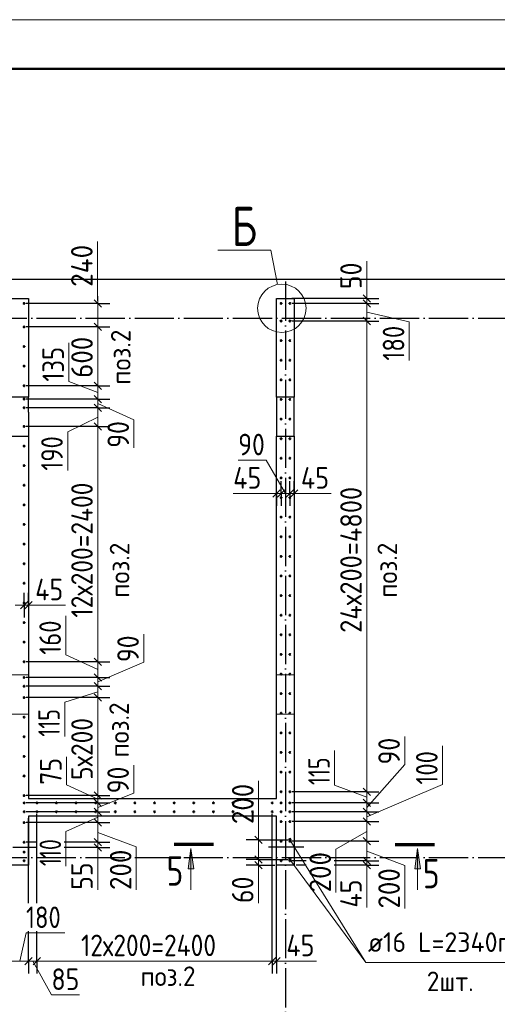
# Model space of a CAD drawing. Header units: millimetres. Extents: x -49773 to 2322955, y -3321 to 58485.
# Tile 260 of 580: x 1067527 to 1072397, y 29546 to 39587. Entities that reach past the tile are written whole.
import ezdxf

# ---------------------------------------------------------------- set-up
doc = ezdxf.new("R2010")
doc.units = ezdxf.units.MM
for name, pattern in [('______11', [500, 400, -50, 0, -50]), ('______2', [270, 200, -70]), ('______5', [1100, 800, -100, 100, -100])]:
    doc.linetypes.add(name, pattern=pattern)
for name, color, linetype, lineweight in [('Standard', 7, 'Continuous', 25), ('Арм.стержн. вертикальными 1', 22, 'Continuous', 35), ('Обозначение разреза_ общее', 7, 'Continuous', 25), ('Размерная линия_ общее', 7, 'Continuous', 13), ('Стена_ общее', 7, 'Continuous', 35)]:
    doc.layers.add(name, color=color, linetype=linetype, lineweight=lineweight)
doc.layers.add('Арм.стержн. вертикальными 2', color=7, linetype='Continuous', lineweight=35, true_color=0x006e00)
doc.layers.add('Осевая линия_ общее', color=7, linetype='______5', lineweight=13, true_color=0xa0a0a0)
doc.styles.add('ISOCPEUR', font='txt')

msp = doc.modelspace()

# ---------------------------------------------------------------- hatches: boundary and pattern name
at = {"layer": 'Обозначение разреза_ общее', "linetype": 'Continuous', "lineweight": 13, "transparency": 33554687}
for points in [[(1069243.2, 30925.6), (1069273.2, 31135.6), (1069303.2, 30925.6)], [(1071554.5, 30925.6), (1071584.5, 31135.6), (1071614.5, 30925.6)]]:
    msp.add_hatch(color=7, dxfattribs=at).paths.add_polyline_path(points, flags=16)

# ---------------------------------------------------------------- linework, layer by layer
at = {"layer": 'Standard', "color": 52, "linetype": 'Continuous', "lineweight": 25, "transparency": 33554687}
msp.add_line((1070064.8, 31150.3), (1070424.8, 31150.3), dxfattribs=at)
msp.add_line((1070064.8, 31150.3), (1070424.8, 31150.3), dxfattribs=at)
at = {"layer": 'Standard', "color": 7, "linetype": 'Continuous', "lineweight": 13, "transparency": 33554687}
msp.add_lwpolyline([(1051708.1, -2413.2), (1111108.1, -2413.2), (1111108.1, 39586.8), (1051708.1, 39586.8), (1051708.1, -2413.2)], close=True, dxfattribs=at)
at = {"layer": 'Standard', "color": 7, "linetype": 'Continuous', "lineweight": 50, "transparency": 33554687}
msp.add_lwpolyline([(1053708.1, 39086.8), (1110608.1, 39086.8), (1110608.1, -1913.2), (1053708.1, -1913.2), (1053708.1, 39086.8)], close=True, dxfattribs=at)
at = {"layer": 'Standard', "color": 254, "linetype": 'Continuous', "lineweight": 25, "true_color": 0xc4c4ff, "transparency": 33554687}
msp.add_lwpolyline([(1055676.7, 22304.8), (1097996.7, 22304.8), (1097996.7, 36935.9), (1055676.7, 36935.9), (1055676.7, 22304.8)], dxfattribs=at)
at = {"layer": 'Арм.стержн. вертикальными 1', "color": 4, "linetype": 'Continuous', "lineweight": 50, "transparency": 33554687}
for centre in [(1067571.7, 36693.9), (1070191.7, 36693.9), (1070281.7, 36693.9), (1067571.7, 36453.9), (1070191.7, 36513.9), (1070281.7, 36513.9), (1067571.7, 36253.9), (1070191.7, 36313.9), (1070281.7, 36313.9), (1067571.7, 36053.9), (1070191.7, 36113.9), (1070281.7, 36113.9), (1067571.7, 35853.9), (1070191.7, 35913.9), (1070281.7, 35913.9), (1067571.7, 35718.4), (1070191.7, 35713.9), (1070281.7, 35713.9), (1067571.7, 35628.9), (1070191.7, 35513.9), (1070281.7, 35513.9), (1067571.7, 35438.9), (1070191.7, 35313.9), (1070281.7, 35313.9), (1067571.7, 35238.9), (1067571.7, 35038.9), (1070191.7, 35113.9), (1070281.7, 35113.9), (1067571.7, 34838.9), (1070191.7, 34913.9), (1070281.7, 34913.9), (1067571.7, 34638.9), (1070191.7, 34713.9), (1070281.7, 34713.9), (1067571.7, 34438.9), (1070191.7, 34513.9), (1070281.7, 34513.9), (1067571.7, 34238.9), (1070191.7, 34313.9), (1070281.7, 34313.9), (1067571.7, 34038.9), (1070191.7, 34113.9), (1070281.7, 34113.9), (1067571.7, 33838.9), (1070191.7, 33913.9), (1070281.7, 33913.9), (1067571.7, 33638.9), (1070191.7, 33713.9), (1070281.7, 33713.9), (1067571.7, 33438.9), (1070191.7, 33513.9), (1070281.7, 33513.9), (1067571.7, 33238.9), (1070191.7, 33313.9), (1070281.7, 33313.9), (1067571.7, 33038.9), (1070191.7, 33113.9), (1070281.7, 33113.9), (1067571.7, 32878.4), (1070191.7, 32913.9), (1070281.7, 32913.9), (1067571.7, 32788.9), (1067571.7, 32673.9), (1070191.7, 32713.9), (1070281.7, 32713.9), (1067571.7, 32473.9), (1070191.7, 32513.9), (1070281.7, 32513.9), (1067571.7, 32273.9), (1070191.7, 32313.9), (1070281.7, 32313.9), (1067571.7, 32073.9), (1070191.7, 32113.9), (1070281.7, 32113.9), (1067571.7, 31873.9), (1070191.7, 31913.9), (1070281.7, 31913.9), (1067571.7, 31673.9), (1070191.7, 31713.9), (1070281.7, 31713.9), (1067572.2, 31598.9), (1067701.7, 31598.9), (1067901.7, 31598.9), (1068101.7, 31598.9), (1068301.7, 31598.9), (1068501.7, 31598.9), (1068701.7, 31598.9), (1068901.7, 31598.9), (1069101.7, 31598.9), (1069301.7, 31598.9), (1069501.7, 31598.9), (1069701.7, 31598.9), (1069901.7, 31598.9), (1070101.7, 31598.9), (1070191.7, 31598.9), (1070281.2, 31598.9), (1067572.2, 31509.4), (1067701.7, 31508.9), (1067901.7, 31508.9), (1068101.7, 31508.9), (1068301.7, 31508.9), (1068501.7, 31508.9), (1068701.7, 31508.9), (1068901.7, 31508.9), (1069101.7, 31508.9), (1069301.7, 31508.9), (1069501.7, 31508.9), (1069701.7, 31508.9), (1069901.7, 31508.9), (1070101.7, 31508.9), (1070191.7, 31509.4), (1070281.2, 31509.4), (1067571.7, 31398.9), (1070191.7, 31408.9), (1070281.7, 31408.9), (1067571.7, 31198.9), (1070191.7, 31208.9), (1070281.7, 31208.9), (1067571.7, 31098.4), (1067571.7, 31008.9), (1070191.7, 31008.9), (1070281.7, 31008.9)]:
    msp.add_circle(centre, 5, dxfattribs=at)
at = {"layer": 'Арм.стержн. вертикальными 2', "color": 7, "linetype": 'Continuous', "lineweight": 13, "transparency": 33554687}
for q in [(1070281.7, 31223.9), (1070281.7, 31023.9), (1072977.7, 29973)]:
    msp.add_line((1071057.7, 29973), q, dxfattribs=at)
at = {"layer": 'Арм.стержн. вертикальными 2', "color": 5, "linetype": 'Continuous', "lineweight": 50, "true_color": 0x1c1cff, "transparency": 33554687}
for centre in [(1070281.7, 31223.9), (1070281.7, 31023.9)]:
    msp.add_circle(centre, 8, dxfattribs=at)
at = {"layer": 'Обозначение разреза_ общее', "color": 7, "linetype": 'Continuous', "lineweight": 70, "transparency": 33554687}
for p, q in [((1069503.8, 31175.5), (1069101.9, 31175.5)), ((1071353.9, 31175.5), (1071755.9, 31175.5))]:
    msp.add_line(p, q, dxfattribs=at)
at = {"layer": 'Обозначение разреза_ общее', "color": 7, "linetype": 'Continuous', "lineweight": 13, "transparency": 33554687}
for p, q in [((1069243.2, 30925.6), (1069273.2, 31135.6)), ((1069273.2, 31135.6), (1069273.2, 30711.6)), ((1069273.2, 31135.6), (1069273.2, 31135.6)), ((1069273.2, 31135.6), (1069273.2, 31135.6)), ((1069273.2, 31135.6), (1069273.2, 31135.6)), ((1069273.2, 31135.6), (1069303.2, 30925.6)), ((1071554.5, 30925.6), (1071584.5, 31135.6)), ((1071584.5, 31135.6), (1071584.5, 30711.6)), ((1071584.5, 31135.6), (1071584.5, 31135.6)), ((1071584.5, 31135.6), (1071584.5, 31135.6)), ((1071584.5, 31135.6), (1071584.5, 31135.6)), ((1071584.5, 31135.6), (1071614.5, 30925.6)), ((1069303.2, 30925.6), (1069243.2, 30925.6)), ((1069273.2, 30925.6), (1069273.2, 30910.6)), ((1071614.5, 30925.6), (1071554.5, 30925.6)), ((1071584.5, 30925.6), (1071584.5, 30910.6))]:
    msp.add_line(p, q, dxfattribs=at)
msp.add_lwpolyline([(1070154.2, 36886.1), (1070088.6, 37235.7), (1069548.6, 37235.7)], dxfattribs=at)
msp.add_circle((1070199.7, 36643.6), 246.7, dxfattribs=at)
at = {"layer": 'Осевая линия_ общее', "color": 253, "linetype": '______11', "lineweight": -3, "true_color": 0xa0a0a0, "transparency": 33554687}
for p, q in [((1070236.7, 36915.9), (1070236.7, 20029.5)), ((1055696.7, 36543.9), (1100211.6, 36543.9)), ((1055696.7, 31043.9), (1100211.6, 31043.9))]:
    msp.add_line(p, q, dxfattribs=at)
at = {"layer": 'Размерная линия_ общее', "color": 7, "linetype": 'Continuous', "lineweight": 13, "transparency": 33554687}
for p, q in [((1068320.3, 36862.2), (1068320.3, 37324.2)), ((1071064.9, 36839.5), (1071064.9, 37125.5)), ((1068322.1, 36573.9), (1068320.3, 36862.2)), ((1068322.1, 36693.9), (1068322.1, 36768.9)), ((1071065.2, 36718.9), (1071064.9, 36839.5)), ((1071065.2, 36743.9), (1071065.2, 36818.9)), ((1068322.1, 36453.9), (1068322.1, 36693.9)), ((1071065.2, 36693.9), (1071065.2, 36743.9)), ((1071065.2, 36513.9), (1071065.2, 36693.9)), ((1071065.2, 36603.9), (1071498.7, 36506.3)), ((1068322.1, 35853.9), (1068322.1, 36453.9)), ((1071065.2, 31713.9), (1071065.2, 36513.9)), ((1071498.7, 36506.3), (1071498.7, 36110.3)), ((1068028.3, 35896.6), (1068028.3, 36292.6)), ((1068322.1, 35786.2), (1068028.3, 35896.6)), ((1068322.1, 35718.4), (1068322.1, 35853.9)), ((1068322.1, 35628.9), (1068322.1, 35718.4)), ((1068322.1, 35673.6), (1068691.6, 35506.9)), ((1068322.1, 35438.9), (1068322.1, 35628.9)), ((1068322.1, 35533.9), (1068015.9, 35384.1)), ((1068691.6, 35506.9), (1068691.6, 35220.9)), ((1068015.9, 35384.1), (1068015.9, 34988.1)), ((1068322.1, 33038.9), (1068322.1, 35438.9)), ((1070040.3, 35094.1), (1069754.3, 35094.1)), ((1070236.4, 34754.8), (1070040.3, 35094.1)), ((1070011.6, 34754.5), (1069703.7, 34754.5)), ((1070169.2, 34754.8), (1070011.6, 34754.5)), ((1070146.7, 34754.8), (1070071.7, 34754.8)), ((1070191.7, 34754.8), (1070146.7, 34754.8)), ((1070281.2, 34754.8), (1070191.7, 34754.8)), ((1070326.7, 34754.8), (1070281.2, 34754.8)), ((1070303.9, 34754.8), (1070394.3, 34754.2)), ((1070326.7, 34754.8), (1070401.7, 34754.8)), ((1070394.3, 34754.2), (1070702.4, 34754.2)), ((1067571.2, 33616.2), (1067481.7, 33616.2)), ((1067616.7, 33616.2), (1067571.2, 33616.2)), ((1067593.9, 33616.2), (1067684.3, 33615.5)), ((1067616.7, 33616.2), (1067691.7, 33616.2)), ((1067684.3, 33615.5), (1067992.3, 33615.5)), ((1067997.1, 33110.7), (1067997.1, 33506.7)), ((1068791.6, 33035.2), (1068791.6, 33321.2)), ((1068322.1, 32958.7), (1067997.1, 33110.7)), ((1068322.1, 32878.4), (1068322.1, 33038.9)), ((1068322.1, 32833.6), (1068791.6, 33035.2)), ((1068322.1, 32788.9), (1068322.1, 32878.4)), ((1068322.1, 32673.9), (1068322.1, 32788.9)), ((1068322.1, 32731.4), (1067985.6, 32627.2)), ((1068322.1, 31673.9), (1068322.1, 32673.9)), ((1067985.6, 32627.2), (1067985.6, 32275.2)), ((1071453.2, 31991.5), (1071453.2, 32277.5)), ((1070738.2, 31781.6), (1070738.2, 32133.6)), ((1071838, 31786.3), (1071838, 32182.3)), ((1068004.5, 31784.6), (1068004.5, 32070.6)), ((1068690.2, 31697.4), (1068690.2, 31983.4)), ((1071065.2, 31554.1), (1071453.2, 31991.5)), ((1068322.1, 31636.4), (1068004.5, 31784.6)), ((1069961.4, 31383.3), (1069961.4, 31823.3)), ((1071065.2, 31656.4), (1070738.2, 31781.6)), ((1071065.2, 31459.1), (1071838, 31786.3)), ((1068322.1, 31554.1), (1068690.2, 31697.4)), ((1068322.1, 31598.9), (1068322.1, 31673.9)), ((1071065.2, 31598.9), (1071065.2, 31713.9)), ((1068322.1, 31509.4), (1068322.1, 31598.9)), ((1071065.2, 31509.4), (1071065.2, 31598.9)), ((1068322.1, 31454.1), (1067998.4, 31307.2)), ((1068322.1, 31398.9), (1068322.1, 31509.4)), ((1071065.2, 31408.9), (1071065.2, 31509.4)), ((1068322.1, 31198.9), (1068322.1, 31398.9)), ((1069961.4, 31123.9), (1069961.4, 31383.3)), ((1071065.2, 31208.9), (1071065.2, 31408.9)), ((1067998.4, 31307.2), (1067998.4, 30955.2)), ((1068322.1, 31298.9), (1068715.6, 31151.6)), ((1069961.4, 31223.9), (1069961.4, 31298.9)), ((1071065.2, 31308.9), (1070751.1, 31127.3)), ((1068322.1, 31143.9), (1068322.1, 31198.9)), ((1068322.1, 31171.4), (1068322.2, 30999.4)), ((1068322.1, 31143.9), (1068322.1, 31068.9)), ((1068715.6, 31151.6), (1068715.6, 30711.6)), ((1069961.4, 31023.9), (1069961.4, 31223.9)), ((1071065.2, 31008.9), (1071065.2, 31208.9)), ((1070751.1, 31127.3), (1070751.1, 30687.3)), ((1071065.2, 31108.9), (1071453.3, 30962.4)), ((1068322.2, 30999.4), (1068322.2, 30713.4)), ((1069961.4, 30993.9), (1069960.5, 30864.5)), ((1069961.4, 30963.9), (1069961.4, 31023.9)), ((1069961.4, 30963.9), (1069961.4, 30888.9)), ((1071065.2, 30986.4), (1071064.7, 30839.9)), ((1071065.2, 30963.9), (1071065.2, 31008.9)), ((1071065.2, 30963.9), (1071065.2, 30888.9)), ((1071453.3, 30962.4), (1071453.3, 30522.4)), ((1069960.5, 30864.5), (1069960.5, 30578.5)), ((1071064.7, 30839.9), (1071064.7, 30531.9)), ((1067526.7, 29986.4), (1067590.9, 30273.2)), ((1067590.9, 30273.2), (1067986.9, 30273.2)), ((1067436.7, 29986.4), (1067616.7, 29986.4)), ((1067616.7, 29986.4), (1067701.7, 29986.4)), ((1067659.2, 29986.4), (1067850.6, 29641.8)), ((1067701.7, 29986.4), (1070101.7, 29986.4)), ((1070101.7, 29986.4), (1070146.7, 29986.4)), ((1070124.2, 29986.4), (1070245.6, 29985.8)), ((1070146.7, 29986.4), (1070221.7, 29986.4)), ((1070245.6, 29985.8), (1070553.6, 29985.8)), ((1067850.6, 29641.8), (1068136.6, 29641.8))]:
    msp.add_line(p, q, dxfattribs=at)
at = {"layer": 'Размерная линия_ общее', "color": 7, "linetype": 'Continuous', "lineweight": 25, "transparency": 33554687}
for p, q in [((1071102.7, 36706.4), (1071027.7, 36781.4)), ((1068359.6, 36656.4), (1068284.6, 36731.4)), ((1071102.7, 36656.4), (1071027.7, 36731.4)), ((1071102.7, 36476.4), (1071027.7, 36551.4)), ((1068359.6, 36416.4), (1068284.6, 36491.4)), ((1068359.6, 35816.4), (1068284.6, 35891.4)), ((1068359.6, 35680.9), (1068284.6, 35755.9)), ((1068359.6, 35591.4), (1068284.6, 35666.4)), ((1068359.6, 35401.4), (1068284.6, 35476.4)), ((1070184.2, 34792.3), (1070109.2, 34717.3)), ((1070229.2, 34792.3), (1070154.2, 34717.3)), ((1070318.7, 34792.3), (1070243.7, 34717.3)), ((1070364.2, 34792.3), (1070289.2, 34717.3)), ((1067608.7, 33653.7), (1067533.7, 33578.7)), ((1067654.2, 33653.7), (1067579.2, 33578.7)), ((1068359.6, 33001.4), (1068284.6, 33076.4)), ((1068359.6, 32840.9), (1068284.6, 32915.9)), ((1068359.6, 32751.4), (1068284.6, 32826.4)), ((1068359.6, 32636.4), (1068284.6, 32711.4)), ((1071102.7, 31676.4), (1071027.7, 31751.4)), ((1068359.6, 31636.4), (1068284.6, 31711.4)), ((1068359.6, 31561.4), (1068284.6, 31636.4)), ((1071102.7, 31561.4), (1071027.7, 31636.4)), ((1068359.6, 31471.9), (1068284.6, 31546.9)), ((1071102.7, 31471.9), (1071027.7, 31546.9)), ((1068359.6, 31361.4), (1068284.6, 31436.4)), ((1071102.7, 31371.4), (1071027.7, 31446.4)), ((1068359.6, 31161.4), (1068284.6, 31236.4)), ((1069998.9, 31186.4), (1069923.9, 31261.4)), ((1071102.7, 31171.4), (1071027.7, 31246.4)), ((1068359.6, 31106.4), (1068284.6, 31181.4)), ((1069998.9, 30986.4), (1069923.9, 31061.4)), ((1071102.7, 30971.4), (1071027.7, 31046.4)), ((1069998.9, 30926.4), (1069923.9, 31001.4)), ((1071102.7, 30926.4), (1071027.7, 31001.4)), ((1067579.2, 29948.9), (1067654.2, 30023.8)), ((1067664.2, 29948.9), (1067739.2, 30023.8)), ((1070064.2, 29948.9), (1070139.2, 30023.8)), ((1070109.2, 29948.9), (1070184.2, 30023.8))]:
    msp.add_line(p, q, dxfattribs=at)
at = {"layer": 'Размерная линия_ общее', "color": 253, "linetype": 'Continuous', "lineweight": -3, "true_color": 0xa0a0a0, "transparency": 33554687}
for p, q in [((1068322.1, 36693.9), (1068197.1, 36693.9)), ((1068322.1, 36693.9), (1068447.1, 36693.9)), ((1071065.2, 36743.9), (1070940.2, 36743.9)), ((1071065.2, 36693.9), (1070940.2, 36693.9)), ((1071065.2, 36743.9), (1071190.2, 36743.9)), ((1071065.2, 36693.9), (1071190.2, 36693.9)), ((1068322.1, 36453.9), (1068197.1, 36453.9)), ((1068322.1, 36453.9), (1068447.1, 36453.9)), ((1071065.2, 36513.9), (1070940.2, 36513.9)), ((1071065.2, 36513.9), (1071190.2, 36513.9)), ((1068322.1, 35853.9), (1068197.1, 35853.9)), ((1068322.1, 35853.9), (1068447.1, 35853.9)), ((1068322.1, 35718.4), (1068197.1, 35718.4)), ((1068322.1, 35718.4), (1068447.1, 35718.4)), ((1068322.1, 35628.9), (1068197.1, 35628.9)), ((1068322.1, 35628.9), (1068447.1, 35628.9)), ((1068322.1, 35438.9), (1068197.1, 35438.9)), ((1068322.1, 35438.9), (1068447.1, 35438.9)), ((1070146.7, 34754.8), (1070146.7, 34879.8)), ((1070191.7, 34754.8), (1070191.7, 34879.8)), ((1070281.2, 34754.8), (1070281.2, 34879.8)), ((1070326.7, 34754.8), (1070326.7, 34879.8)), ((1070146.7, 34754.8), (1070146.7, 34629.8)), ((1070146.7, 34754.8), (1070146.7, 34728)), ((1070191.7, 34754.8), (1070191.7, 34629.8)), ((1070281.2, 34754.8), (1070281.2, 34629.8)), ((1070326.7, 34754.8), (1070326.7, 34629.8)), ((1070326.7, 34754.8), (1070326.7, 34728)), ((1067571.2, 33616.2), (1067571.2, 33741.2)), ((1067616.7, 33616.2), (1067616.7, 33741.2)), ((1067571.2, 33616.2), (1067571.2, 33491.2)), ((1067616.7, 33616.2), (1067616.7, 33491.2)), ((1067616.7, 33616.2), (1067616.7, 33589.4)), ((1068322.1, 33038.9), (1068197.1, 33038.9)), ((1068322.1, 33038.9), (1068447.1, 33038.9)), ((1068322.1, 32878.4), (1068197.1, 32878.4)), ((1068322.1, 32878.4), (1068447.1, 32878.4)), ((1068322.1, 32788.9), (1068197.1, 32788.9)), ((1068322.1, 32788.9), (1068447.1, 32788.9)), ((1068322.1, 32673.9), (1068197.1, 32673.9)), ((1068322.1, 32673.9), (1068447.1, 32673.9)), ((1068322.1, 31673.9), (1068197.1, 31673.9)), ((1068322.1, 31673.9), (1068447.1, 31673.9)), ((1071065.2, 31713.9), (1070940.2, 31713.9)), ((1071065.2, 31713.9), (1071190.2, 31713.9)), ((1068322.1, 31598.9), (1068197.1, 31598.9)), ((1068322.1, 31598.9), (1068447.1, 31598.9)), ((1071065.2, 31598.9), (1070940.2, 31598.9)), ((1071065.2, 31598.9), (1071190.2, 31598.9)), ((1068322.1, 31509.4), (1068197.1, 31509.4)), ((1068322.1, 31509.4), (1068447.1, 31509.4)), ((1071065.2, 31509.4), (1070940.2, 31509.4)), ((1071065.2, 31509.4), (1071190.2, 31509.4)), ((1068322.1, 31398.9), (1068197.1, 31398.9)), ((1068322.1, 31398.9), (1068447.1, 31398.9)), ((1071065.2, 31408.9), (1070940.2, 31408.9)), ((1071065.2, 31408.9), (1071190.2, 31408.9)), ((1067695.4, 31143.9), (1067456.7, 31143.9)), ((1067695.4, 31198.9), (1067591.7, 31198.9)), ((1068322.1, 31198.9), (1068197.1, 31198.9)), ((1068322.1, 31143.9), (1068197.1, 31143.9)), ((1068322.1, 31198.9), (1068447.1, 31198.9)), ((1068322.1, 31143.9), (1068447.1, 31143.9)), ((1069961.4, 31223.9), (1069836.4, 31223.9)), ((1069961.4, 31223.9), (1070086.4, 31223.9)), ((1069961.4, 31223.9), (1070261.7, 31223.9)), ((1071065.2, 31208.9), (1070940.2, 31208.9)), ((1071065.2, 31208.9), (1071190.2, 31208.9)), ((1069961.4, 31023.9), (1069836.4, 31023.9)), ((1069961.4, 30963.9), (1069836.4, 30963.9)), ((1069961.4, 31023.9), (1070086.4, 31023.9)), ((1069961.4, 31023.9), (1070261.7, 31023.9)), ((1069961.4, 30963.9), (1070086.4, 30963.9)), ((1069961.4, 30963.9), (1070126.7, 30963.9)), ((1070448.1, 31008.9), (1070301.7, 31008.9)), ((1070448.1, 30963.9), (1070346.7, 30963.9)), ((1071065.2, 31008.9), (1070940.2, 31008.9)), ((1071065.2, 30963.9), (1070940.2, 30963.9)), ((1071065.2, 31008.9), (1071190.2, 31008.9)), ((1071065.2, 30963.9), (1071190.2, 30963.9)), ((1067616.7, 29986.4), (1067616.7, 30111.4)), ((1067701.7, 29986.4), (1067701.7, 30111.4)), ((1070101.7, 29986.4), (1070101.7, 30111.4)), ((1070146.7, 29986.4), (1070146.7, 30111.4)), ((1067616.7, 29986.4), (1067616.7, 29861.3)), ((1067701.7, 29986.4), (1067701.7, 29861.3)), ((1070101.7, 29986.4), (1070101.7, 29861.3)), ((1070146.7, 29986.4), (1070146.7, 29861.3))]:
    msp.add_line(p, q, dxfattribs=at)
for points in [[(1068322.1, 36693.9), (1068303.3, 36693.9), (1068303.3, 36693.9), (1067591.7, 36693.9)], [(1071065.2, 36743.9), (1071047.9, 36743.9), (1071047.9, 36743.9), (1070301.7, 36743.9)], [(1071065.2, 36693.9), (1071047.9, 36693.9), (1071047.9, 36693.9), (1070301.7, 36693.9)], [(1068322.1, 36453.9), (1068303.4, 36453.9), (1068303.4, 36453.9), (1067591.7, 36453.9)], [(1071065.2, 36513.9), (1071047.9, 36513.9), (1071047.9, 36513.9), (1070301.7, 36513.9)], [(1068322.1, 35853.9), (1068305.1, 35853.9), (1068305.1, 35853.9), (1068303.6, 35853.9), (1068303.6, 35853.9), (1068011.9, 35853.9), (1068011.9, 35853.9), (1067591.7, 35853.9)], [(1068322.1, 35718.4), (1068305.2, 35718.4), (1068305.2, 35718.4), (1068303.6, 35718.4), (1068303.6, 35718.4), (1068019.6, 35718.4), (1068019.6, 35718.4), (1067591.7, 35718.4)], [(1068322.1, 35628.9), (1068305.2, 35628.9), (1068305.2, 35628.9), (1068303.6, 35628.9), (1068303.6, 35628.9), (1068024.6, 35628.9), (1068024.6, 35628.9), (1067591.7, 35628.9)], [(1068322.1, 35438.9), (1068305.2, 35438.9), (1068305.2, 35438.9), (1068303.7, 35438.9), (1068303.7, 35438.9), (1068035.4, 35438.9), (1068035.4, 35438.9), (1067591.7, 35438.9)], [(1070191.7, 34754.8), (1070191.7, 34771.3), (1070191.7, 34771.3), (1070191.7, 34788.5)], [(1070281.2, 34754.8), (1070281.2, 34771.2), (1070281.2, 34771.2), (1070281.2, 34788.5)], [(1067571.2, 33616.2), (1067571.2, 33632.6), (1067571.2, 33632.6), (1067571.2, 33649.9)], [(1068322.1, 33038.9), (1068305.2, 33038.9), (1068305.2, 33038.9), (1068305.2, 33038.9), (1068305.2, 33038.9), (1068304.5, 33038.9), (1068304.5, 33038.9), (1068171.5, 33038.9), (1068171.5, 33038.9), (1068136.2, 33038.9), (1068136.2, 33038.9), (1067985.3, 33038.9), (1067985.3, 33038.9), (1067591.7, 33038.9)], [(1068322.1, 32878.4), (1068305.2, 32878.4), (1068305.2, 32878.4), (1068305.2, 32878.4), (1068305.2, 32878.4), (1068304.5, 32878.4), (1068304.5, 32878.4), (1068180.6, 32878.4), (1068180.6, 32878.4), (1068147.7, 32878.4), (1068147.7, 32878.4), (1068007.1, 32878.4), (1068007.1, 32878.4), (1067591.7, 32878.4)], [(1068322.1, 32788.9), (1068305.2, 32788.9), (1068305.2, 32788.9), (1068305.2, 32788.9), (1068305.2, 32788.9), (1068304.6, 32788.9), (1068304.6, 32788.9), (1068185.7, 32788.9), (1068185.7, 32788.9), (1068154.1, 32788.9), (1068154.1, 32788.9), (1068019.2, 32788.9), (1068019.2, 32788.9), (1067591.7, 32788.9)], [(1068322.1, 32673.9), (1068305.2, 32673.9), (1068305.2, 32673.9), (1068305.2, 32673.9), (1068305.2, 32673.9), (1068304.6, 32673.9), (1068304.6, 32673.9), (1068192.2, 32673.9), (1068192.2, 32673.9), (1068162.4, 32673.9), (1068162.4, 32673.9), (1068034.8, 32673.9), (1068034.8, 32673.9), (1067591.7, 32673.9)], [(1068322.1, 31673.9), (1068305.2, 31673.9), (1068305.2, 31673.9), (1068305.2, 31673.9), (1068305.2, 31673.9), (1068305.2, 31673.9), (1068305.2, 31673.9), (1068304.9, 31673.9), (1068304.9, 31673.9), (1068248.9, 31673.9), (1068248.9, 31673.9), (1068234, 31673.9), (1068234, 31673.9), (1068170.5, 31673.9), (1068170.5, 31673.9), (1068091.1, 31673.9), (1068091.1, 31673.9), (1068010.6, 31673.9), (1068010.6, 31673.9), (1067591.7, 31673.9)], [(1071065.2, 31713.9), (1071047.9, 31713.9), (1071047.9, 31713.9), (1071047.7, 31713.9), (1071047.7, 31713.9), (1070730.3, 31713.9), (1070730.3, 31713.9), (1070301.7, 31713.9)], [(1068322.1, 31598.9), (1068305.2, 31598.9), (1068305.2, 31598.9), (1068305.2, 31598.9), (1068305.2, 31598.9), (1068305.2, 31598.9), (1068305.2, 31598.9), (1068304.9, 31598.9), (1068304.9, 31598.9), (1068253.1, 31598.9), (1068253.1, 31598.9), (1068239.4, 31598.9), (1068239.4, 31598.9), (1068180.6, 31598.9), (1068180.6, 31598.9), (1068107.3, 31598.9), (1068107.3, 31598.9), (1068032.8, 31598.9), (1068032.8, 31598.9), (1067592.2, 31598.9)], [(1071065.2, 31598.9), (1071047.9, 31598.9), (1071047.9, 31598.9), (1071047.7, 31598.9), (1071047.7, 31598.9), (1070760.3, 31598.9), (1070760.3, 31598.9), (1070301.2, 31598.9)], [(1068322.1, 31509.4), (1068305.2, 31509.4), (1068305.2, 31509.4), (1068305.2, 31509.4), (1068305.2, 31509.4), (1068305.2, 31509.4), (1068305.2, 31509.4), (1068305, 31509.4), (1068305, 31509.4), (1068258.2, 31509.4), (1068258.2, 31509.4), (1068245.8, 31509.4), (1068245.8, 31509.4), (1068192.8, 31509.4), (1068192.8, 31509.4), (1068126.6, 31509.4), (1068126.6, 31509.4), (1068059.4, 31509.4), (1068059.4, 31509.4), (1067592.2, 31509.4)], [(1067616.7, 30576.2), (1067616.7, 30577.3), (1067616.7, 30577.3), (1067616.7, 31443.9)], [(1067701.7, 30576.2), (1067701.7, 30597.2), (1067701.7, 30597.2), (1067701.7, 31488.9)], [(1070101.7, 29986.4), (1070101.7, 30002.8), (1070101.7, 30002.8), (1070101.7, 31161.2), (1070101.7, 31161.2), (1070101.7, 31488.9)], [(1070146.7, 29986.4), (1070146.7, 30002.8), (1070146.7, 30002.8), (1070146.7, 31171.8), (1070146.7, 31171.8), (1070146.7, 31443.9)], [(1071065.2, 31509.4), (1071047.9, 31509.4), (1071047.9, 31509.4), (1071047.7, 31509.4), (1071047.7, 31509.4), (1070783.7, 31509.4), (1070783.7, 31509.4), (1070301.2, 31509.4)], [(1068322.1, 31398.9), (1068305.2, 31398.9), (1068305.2, 31398.9), (1068305.2, 31398.9), (1068305.2, 31398.9), (1068305.2, 31398.9), (1068305.2, 31398.9), (1068305, 31398.9), (1068305, 31398.9), (1068264.5, 31398.9), (1068264.5, 31398.9), (1068253.7, 31398.9), (1068253.7, 31398.9), (1068207.8, 31398.9), (1068207.8, 31398.9), (1068150.4, 31398.9), (1068150.4, 31398.9), (1068092.1, 31398.9), (1068092.1, 31398.9), (1067591.7, 31398.9)], [(1071065.2, 31408.9), (1071047.9, 31408.9), (1071047.9, 31408.9), (1071047.7, 31408.9), (1071047.7, 31408.9), (1070810, 31408.9), (1070810, 31408.9), (1070301.7, 31408.9)], [(1068322.1, 31198.9), (1068305.2, 31198.9), (1068305.2, 31198.9), (1068305.2, 31198.9), (1068305.2, 31198.9), (1068305.2, 31198.9), (1068305.2, 31198.9), (1068305.1, 31198.9), (1068305.1, 31198.9), (1068275.8, 31198.9), (1068275.8, 31198.9), (1068268.1, 31198.9), (1068268.1, 31198.9), (1068234.9, 31198.9), (1068234.9, 31198.9), (1068193.5, 31198.9), (1068193.5, 31198.9), (1068151.4, 31198.9), (1068151.4, 31198.9), (1067981.4, 31198.9)], [(1068322.1, 31143.9), (1068305.2, 31143.9), (1068305.2, 31143.9), (1068305.2, 31143.9), (1068305.2, 31143.9), (1068305.2, 31143.9), (1068305.2, 31143.9), (1068305.1, 31143.9), (1068305.1, 31143.9), (1068278.9, 31143.9), (1068278.9, 31143.9), (1068272, 31143.9), (1068272, 31143.9), (1068242.4, 31143.9), (1068242.4, 31143.9), (1068205.3, 31143.9), (1068205.3, 31143.9), (1068167.8, 31143.9), (1068167.8, 31143.9), (1067981.4, 31143.9)], [(1071065.2, 31208.9), (1071047.8, 31208.9), (1071047.8, 31208.9), (1071047.7, 31208.9), (1071047.7, 31208.9), (1070862.2, 31208.9), (1070862.2, 31208.9), (1070301.7, 31208.9)], [(1071065.2, 31008.9), (1071047.8, 31008.9), (1071047.8, 31008.9), (1071047.7, 31008.9), (1071047.7, 31008.9), (1070914.5, 31008.9), (1070914.5, 31008.9), (1070734.1, 31008.9)], [(1071065.2, 30963.9), (1071047.8, 30963.9), (1071047.8, 30963.9), (1071047.7, 30963.9), (1071047.7, 30963.9), (1070926.2, 30963.9), (1070926.2, 30963.9), (1070734.1, 30963.9)], [(1067616.7, 29986.4), (1067616.7, 30003.3), (1067616.7, 30003.3), (1067616.7, 30003.4), (1067616.7, 30003.4), (1067616.7, 30290.2)], [(1067701.7, 29986.4), (1067701.7, 30003.2), (1067701.7, 30003.2), (1067701.7, 30003.4), (1067701.7, 30003.4), (1067701.7, 30290.2)]]:
    msp.add_lwpolyline(points, dxfattribs=at)
at = {"layer": 'Стена_ общее', "color": 7, "linetype": 'Continuous', "lineweight": 25, "transparency": 33554687}
for p, q in [((1067436.7, 36743.9), (1067616.7, 36743.9)), ((1067616.7, 36743.9), (1067616.7, 35763.9)), ((1070146.7, 35738.9), (1070146.7, 36743.9)), ((1070146.7, 36743.9), (1070326.7, 36743.9)), ((1070326.7, 36743.9), (1070326.7, 35738.9)), ((1067616.7, 35763.9), (1067616.7, 35738.9)), ((1067616.7, 35738.9), (1067436.7, 35738.9)), ((1067616.7, 35583.9), (1067616.7, 35738.9)), ((1070146.7, 35738.9), (1070146.7, 35338.9)), ((1070326.7, 35738.9), (1070146.7, 35738.9)), ((1070326.7, 35338.9), (1070326.7, 35738.9)), ((1067616.7, 35583.9), (1067616.7, 35338.9)), ((1067436.7, 35338.9), (1067616.7, 35338.9)), ((1067616.7, 35338.9), (1067616.7, 32743.9)), ((1070146.7, 31643.9), (1070146.7, 35338.9)), ((1070146.7, 35338.9), (1070326.7, 35338.9)), ((1070326.7, 35338.9), (1070326.7, 30963.9)), ((1067616.7, 32743.9), (1067616.7, 31643.9)), ((1067616.7, 31643.9), (1070146.7, 31643.9)), ((1070146.7, 31463.9), (1067616.7, 31463.9)), ((1067616.7, 31463.9), (1067616.7, 30963.9)), ((1070146.7, 30963.9), (1070146.7, 31463.9)), ((1067616.7, 30963.9), (1067436.7, 30963.9)), ((1070326.7, 30963.9), (1070146.7, 30963.9))]:
    msp.add_line(p, q, dxfattribs=at)
at = {"layer": 'Стена_ общее', "color": 253, "linetype": '______2', "lineweight": 18, "true_color": 0xababab, "transparency": 33554687}
for p, q in [((1067616.7, 32903.9), (1067436.7, 32903.9)), ((1070326.7, 32903.9), (1070146.7, 32903.9)), ((1067436.7, 32503.9), (1067616.7, 32503.9)), ((1070146.7, 32503.9), (1070326.7, 32503.9))]:
    msp.add_line(p, q, dxfattribs=at)

# ---------------------------------------------------------------- texts
at = {"layer": 'Standard', "color": 7, "linetype": 'Continuous', "lineweight": 18, "transparency": 33554687, "char_height": 200, "attachment_point": 7, "rotation": 90, "style": 'ISOCPEUR'}
for insert, width in [((1068657.2, 35864.5), 703.224), ((1068645.1, 33691.9), 703.217), ((1071375.1, 33691.9), 703.217), ((1068640.7, 32062.8), 703.231)]:
    msp.add_mtext('\\W0.94;поз.2', dxfattribs=dict(at, insert=insert, width=width))
at = {"layer": 'Standard', "color": 7, "linetype": 'Continuous', "lineweight": 18, "transparency": 33554687, "insert": (1068758.2, 29732.2), "char_height": 200, "width": 703.238, "attachment_point": 7, "style": 'ISOCPEUR'}
msp.add_mtext('\\W0.94;поз.2', dxfattribs=at)
at = {"layer": 'Арм.стержн. вертикальными 2', "color": 7, "linetype": 'Continuous', "lineweight": 25, "transparency": 33554687, "char_height": 200, "attachment_point": 7, "style": 'ISOCPEUR'}
for s, insert, width in [('\\W0.96;ø16 L=2340mm ', (1071077.7, 30079.7), 1975.109), ('\\W0.94;2шт. ', (1071677.7, 29679.7), 774.193)]:
    msp.add_mtext(s, dxfattribs=dict(at, insert=insert, width=width))
at = {"layer": 'Обозначение разреза_ общее', "color": 7, "linetype": 'Continuous', "lineweight": 35, "transparency": 33554687, "insert": (1069686.4, 37279.8), "char_height": 400, "width": 479.782, "attachment_point": 7, "style": 'ISOCPEUR'}
msp.add_mtext('\\W0.80;Б', dxfattribs=at)
at = {"layer": 'Обозначение разреза_ общее', "color": 7, "linetype": 'Continuous', "lineweight": 25, "transparency": 33554687, "char_height": 300, "width": 326.407, "attachment_point": 7, "style": 'ISOCPEUR'}
for insert in [(1069024.8, 30756), (1071637.9, 30728.9)]:
    msp.add_mtext('\\W0.78;5', dxfattribs=dict(at, insert=insert))
at = {"layer": 'Размерная линия_ общее', "color": 7, "linetype": 'Continuous', "lineweight": 25, "transparency": 33554687, "char_height": 220, "attachment_point": 7, "rotation": 90, "style": 'ISOCPEUR'}
for s, insert, width in [('\\W0.92;240', (1068270.3, 36862.2), 584.438), ('\\W0.87;50', (1071014.9, 36839.5), 403.924), ('\\W0.83;180', (1071448.7, 36110.3), 508.571), ('\\W0.91;600', (1068272.1, 35933.9), 561.996), ('\\W0.83;135', (1067978.3, 35896.6), 508.571), ('\\W0.87;90', (1068641.6, 35220.9), 403.924), ('\\W0.83;190', (1067965.9, 34988.1), 508.571), ('\\W0.86;12х200=2400', (1068272.1, 33488.9), 1613.86), ('\\W0.89;24х200=4800', (1071015.2, 33333.9), 1676.311), ('\\W0.83;160', (1067947.1, 33110.7), 508.571), ('\\W0.87;90', (1068741.6, 33035.2), 403.94), ('\\W0.74;115', (1067935.6, 32275.2), 455.162), ('\\W0.86;5х200', (1068272.1, 31833.9), 793.964), ('\\W0.87;90', (1071403.2, 31991.5), 403.932), ('\\W0.74;115', (1070688.2, 31781.6), 455.147), ('\\W0.83;100', (1071788, 31786.3), 508.571), ('\\W0.87;75', (1067954.5, 31784.6), 403.924), ('\\W0.87;90', (1068640.2, 31697.4), 403.94), ('\\W0.91;200', (1069911.4, 31383.3), 561.988), ('\\W0.74;110', (1067948.4, 30955.2), 455.162), ('\\W0.91;200', (1068665.6, 30711.6), 561.988), ('\\W0.91;200', (1070701.1, 30687.3), 561.988), ('\\W0.87;55', (1068272.2, 30713.4), 403.932), ('\\W0.91;200', (1071403.3, 30522.4), 561.996), ('\\W0.87;60', (1069910.5, 30578.5), 403.94), ('\\W0.88;45', (1071014.7, 30531.9), 426.797)]:
    msp.add_mtext(s, dxfattribs=dict(at, insert=insert, width=width))
at = {"layer": 'Размерная линия_ общее', "color": 7, "linetype": 'Continuous', "lineweight": 25, "transparency": 33554687, "char_height": 220, "attachment_point": 7, "style": 'ISOCPEUR'}
for s, insert, width in [('\\W0.87;90', (1069754.3, 35144.2), 403.932), ('\\W0.88;45', (1069703.7, 34804.5), 426.789), ('\\W0.88;45', (1070394.3, 34804.2), 426.804), ('\\W0.88;45', (1067684.3, 33665.5), 426.797), ('\\W0.83;180', (1067590.9, 30323.2), 508.571), ('\\W0.86;12х200=2400', (1068151.7, 30036.4), 1613.86), ('\\W0.88;45', (1070245.6, 30035.8), 426.797), ('\\W0.87;85', (1067850.6, 29691.8), 403.924)]:
    msp.add_mtext(s, dxfattribs=dict(at, insert=insert, width=width))

doc.saveas('drawing.dxf')
